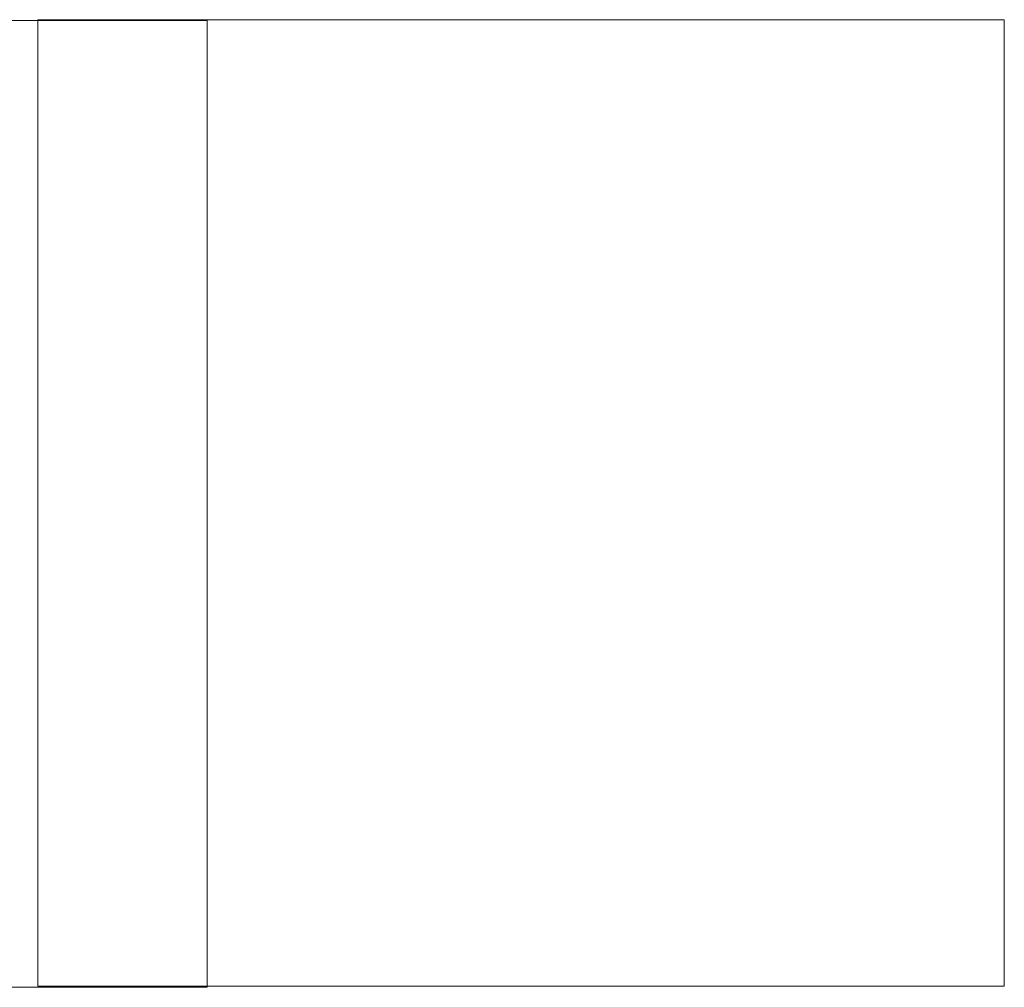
# Model space of a CAD drawing. Header units: inches. Extents: x 1 to 109, y 1 to 85.
# Tile 986 of 1056: x 88.704 to 88.874, y 24.581 to 24.748. Entities that reach past the tile are written whole.
import ezdxf

# ---------------------------------------------------------------- set-up
doc = ezdxf.new("R2010")
doc.units = ezdxf.units.IN
doc.header["$MEASUREMENT"] = 0

msp = doc.modelspace()

# ---------------------------------------------------------------- linework, layer by layer
at = {"color": 7, "linetype": 'Continuous', "lineweight": 15, "ltscale": 5}
for p, q in [((88.73664, 24.74811), (88.56998, 24.74811)), ((88.70748, 24.58161), (88.70748, 24.74827)), ((88.70748, 24.74827), (88.87414, 24.74827)), ((88.73664, 24.58144), (88.73664, 24.74811)), ((88.87414, 24.74827), (88.87414, 24.58161)), ((88.56998, 24.58144), (88.73664, 24.58144)), ((88.87414, 24.58161), (88.70748, 24.58161))]:
    msp.add_line(p, q, dxfattribs=at)

doc.saveas('drawing.dxf')
